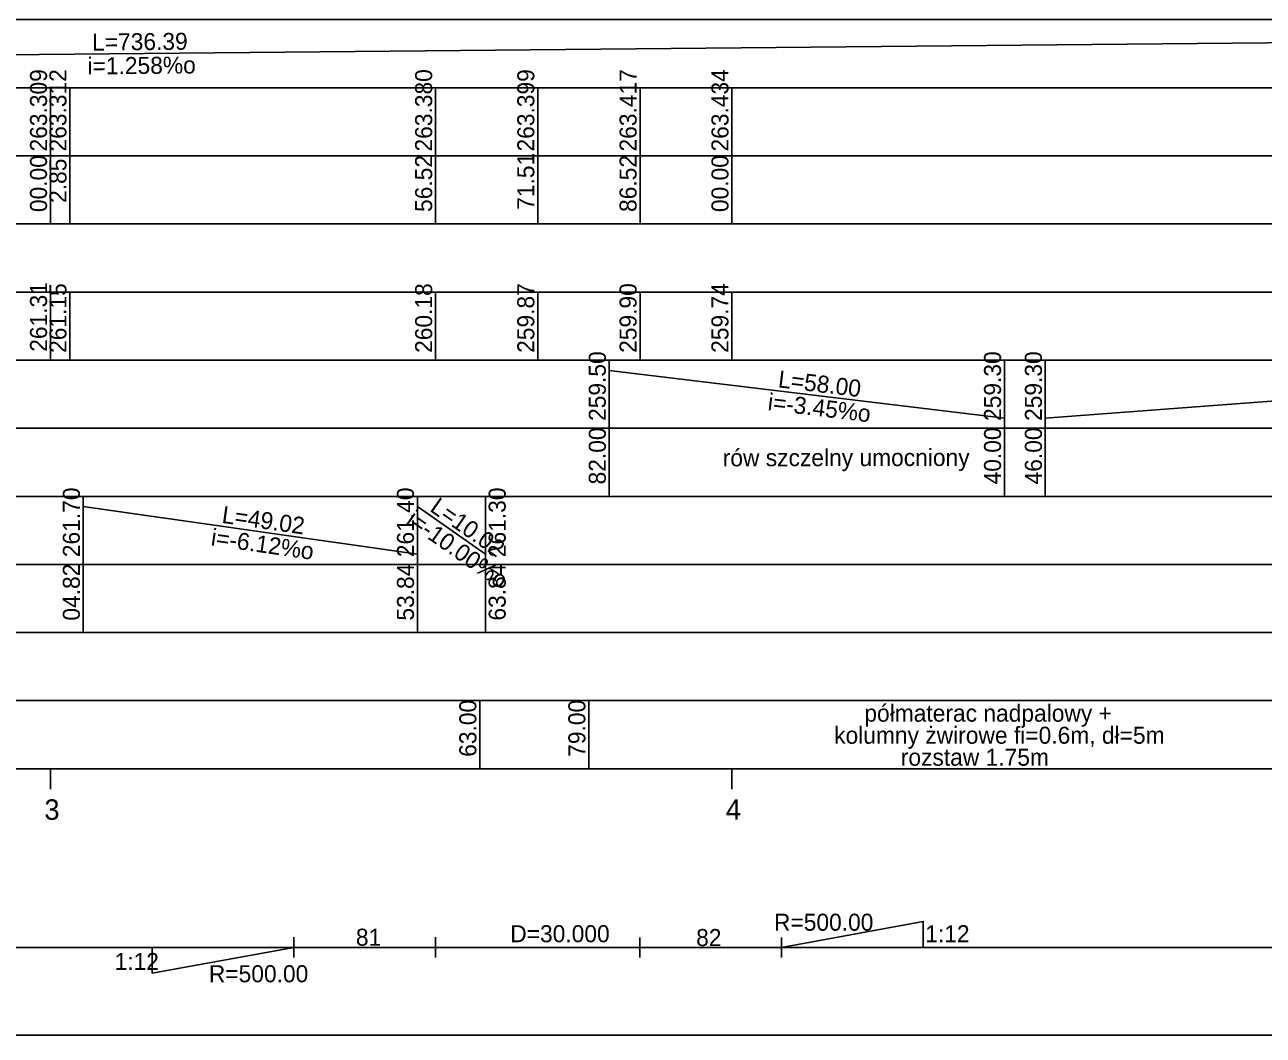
# Model space of a CAD drawing. Extents: x 6445630 to 6518227, y 5499240 to 5511716.
# Drawn here: x 6453627.4 to 6453809.2, y 5504866.4 to 5505014.8 of the extents above; entities that cross this region are included whole.
import ezdxf

# ---------------------------------------------------------------- set-up
doc = ezdxf.new("R2010")
doc.units = 0
for name, color, linetype in [('TOR_PROF-rozjazdy', 7, 'Continuous'), ('TOR_PROF-tabelka-geometria T1', 7, 'Continuous'), ('TOR_PROF-tabelka-kilometracja', 7, 'Continuous'), ('TOR_PROF-tabelka-odleglosci T1', 7, 'Continuous'), ('TOR_PROF-tabelka-pochylenia proj T1', 7, 'Continuous'), ('TOR_PROF-tabelka-rodzaj rowu T1', 7, 'Continuous'), ('TOR_PROF-tabelka-rodzaj rurociagow T1', 7, 'Continuous'), ('TOR_PROF-tabelka-rowyT1', 7, 'Continuous'), ('TOR_PROF-tabelka-rurociagi T1', 7, 'Continuous'), ('TOR_PROF-tabelka-rzedne istn T1', 7, 'Continuous'), ('TOR_PROF-tabelka-rzedne proj T1', 7, 'Continuous'), ('TOR_PROF-tabelka-teren istniejacy T1', 7, 'Continuous'), ('TOR_PROF-tabelka-warstwa ochronna T1', 7, 'Continuous'), ('TOR_PROF-warstwa ochronna', 7, 'Continuous'), ('TOR_RAMKI-MASKA WYCIECIA', 7, 'Continuous')]:
    doc.layers.add(name, color=color, linetype=linetype)

msp = doc.modelspace()

# ---------------------------------------------------------------- linework, layer by layer
at = {"layer": 'TOR_PROF-rozjazdy'}
for p, q in [((6453666.94, 5504880.82), (6453666.94, 5504877.85)), ((6453687.73, 5504880.82), (6453687.73, 5504877.85)), ((6453717.71, 5504877.84), (6453717.71, 5504880.81)), ((6453738.51, 5504877.84), (6453738.51, 5504880.81)), ((6453646.14, 5504879.34), (6453666.94, 5504879.34)), ((6453759.3, 5504879.32), (6453738.51, 5504879.32))]:
    msp.add_line(p, q, dxfattribs=at)
for points in [[(6453717.71, 5504879.32), (6453738.51, 5504879.32), (6453759.3, 5504879.32), (6453759.3, 5504883.12), (6453738.51, 5504879.32)], [(6453738.51, 5504879.32), (6453759.3, 5504883.12), (6453759.3, 5504879.32)], [(6453666.94, 5504879.34), (6453646.14, 5504875.55), (6453646.14, 5504879.34)], [(6453687.73, 5504879.34), (6453666.94, 5504879.34), (6453646.14, 5504879.34), (6453646.14, 5504875.55), (6453666.94, 5504879.34)]]:
    msp.add_lwpolyline(points, dxfattribs=at)
at = {"layer": 'TOR_PROF-tabelka-geometria T1'}
for points in [[(6452331.21, 5504879.34), (6454031.21, 5504879.34)], [(6453182.92, 5504879.34), (6454010.63, 5504879.34)]]:
    msp.add_lwpolyline(points, dxfattribs=at)
at = {"layer": 'TOR_PROF-tabelka-kilometracja'}
for p, q in [((6453694.21, 5504905.57), (6453694.21, 5504915.57)), ((6453710.21, 5504905.57), (6453710.21, 5504915.57))]:
    msp.add_line(p, q, dxfattribs=at)
for points in [[(6453631.21, 5504902.57), (6453631.21, 5504905.57)], [(6453731.21, 5504902.57), (6453731.21, 5504905.57)]]:
    msp.add_lwpolyline(points, dxfattribs=at)
at = {"layer": 'TOR_PROF-tabelka-odleglosci T1'}
msp.add_lwpolyline([(6452331.21, 5504985.57), (6454031.21, 5504985.57), (6454031.21, 5504995.57), (6452331.21, 5504995.57)], close=True, dxfattribs=at)
for points in [[(6453631.21, 5504985.57), (6453631.21, 5504995.57)], [(6453634.06, 5504985.57), (6453634.06, 5504995.57)], [(6453687.73, 5504985.57), (6453687.73, 5504995.57)], [(6453702.72, 5504985.57), (6453702.72, 5504995.57)], [(6453717.73, 5504985.57), (6453717.73, 5504995.57)], [(6453731.21, 5504985.57), (6453731.21, 5504995.57)]]:
    msp.add_lwpolyline(points, dxfattribs=at)
at = {"layer": 'TOR_PROF-tabelka-pochylenia proj T1'}
msp.add_lwpolyline([(6452331.21, 5505005.57), (6454031.21, 5505005.57), (6454031.21, 5505015.57), (6452331.21, 5505015.57)], close=True, dxfattribs=at)
msp.add_lwpolyline([(6453274.21, 5505007.07), (6454010.61, 5505014.07)], dxfattribs=at)
at = {"layer": 'TOR_PROF-tabelka-rodzaj rowu T1'}
for points in [[(6452331.21, 5504945.57), (6454031.21, 5504945.57), (6454031.21, 5504955.57), (6452331.21, 5504955.57)], [(6452331.21, 5504925.57), (6454031.21, 5504925.57), (6454031.21, 5504935.57), (6452331.21, 5504935.57)]]:
    msp.add_lwpolyline(points, close=True, dxfattribs=at)
for points in [[(6453713.21, 5504945.57), (6453713.21, 5504955.57)], [(6453771.21, 5504945.57), (6453771.21, 5504955.57)], [(6453777.21, 5504945.57), (6453777.21, 5504955.57)], [(6453636.03, 5504925.57), (6453636.03, 5504935.57)], [(6453685.06, 5504925.57), (6453685.06, 5504935.57)], [(6453695.06, 5504925.57), (6453695.06, 5504935.57)]]:
    msp.add_lwpolyline(points, dxfattribs=at)
at = {"layer": 'TOR_PROF-tabelka-rowyT1'}
msp.add_lwpolyline([(6452331.21, 5504955.57), (6454031.21, 5504955.57), (6454031.21, 5504965.57), (6452331.21, 5504965.57)], close=True, dxfattribs=at)
for points in [[(6453713.21, 5504955.57), (6453713.21, 5504965.57)], [(6453771.21, 5504955.57), (6453771.21, 5504965.57)], [(6453777.21, 5504955.57), (6453777.21, 5504965.57)], [(6453713.21, 5504964.07), (6453771.21, 5504957.07)], [(6453777.21, 5504957.07), (6453870.21, 5504964.07)]]:
    msp.add_lwpolyline(points, dxfattribs=at)
at = {"layer": 'TOR_PROF-tabelka-rurociagi T1'}
msp.add_lwpolyline([(6452331.21, 5504935.57), (6454031.21, 5504935.57), (6454031.21, 5504945.57), (6452331.21, 5504945.57)], close=True, dxfattribs=at)
for points in [[(6453636.03, 5504935.57), (6453636.03, 5504945.57)], [(6453685.06, 5504935.57), (6453685.06, 5504945.57)], [(6453695.06, 5504935.57), (6453695.06, 5504945.57)], [(6453636.03, 5504944.07), (6453685.06, 5504937.07)], [(6453685.06, 5504944.07), (6453695.06, 5504937.07)]]:
    msp.add_lwpolyline(points, dxfattribs=at)
at = {"layer": 'TOR_PROF-tabelka-rzedne istn T1'}
msp.add_lwpolyline([(6452331.21, 5504975.57), (6454031.21, 5504975.57), (6454031.21, 5504985.57), (6452331.21, 5504985.57)], close=True, dxfattribs=at)
for points in [[(6453631.21, 5504965.57), (6453631.21, 5504975.57)], [(6453634.06, 5504965.57), (6453634.06, 5504975.57)], [(6453687.73, 5504965.57), (6453687.73, 5504975.57)], [(6453702.72, 5504965.57), (6453702.72, 5504975.57)], [(6453717.73, 5504965.57), (6453717.73, 5504975.57)], [(6453731.21, 5504965.57), (6453731.21, 5504975.57)]]:
    msp.add_lwpolyline(points, dxfattribs=at)
at = {"layer": 'TOR_PROF-tabelka-rzedne proj T1'}
msp.add_lwpolyline([(6452331.21, 5504995.57), (6454031.21, 5504995.57), (6454031.21, 5505005.57), (6452331.21, 5505005.57)], close=True, dxfattribs=at)
for points in [[(6453631.21, 5504995.57), (6453631.21, 5505005.57)], [(6453634.06, 5504995.57), (6453634.06, 5505005.57)], [(6453687.73, 5504995.57), (6453687.73, 5505005.57)], [(6453702.72, 5504995.57), (6453702.72, 5505005.57)], [(6453717.73, 5504995.57), (6453717.73, 5505005.57)], [(6453731.21, 5504995.57), (6453731.21, 5505005.57)]]:
    msp.add_lwpolyline(points, dxfattribs=at)
at = {"layer": 'TOR_PROF-tabelka-teren istniejacy T1'}
msp.add_lwpolyline([(6452331.21, 5504965.57), (6454031.21, 5504965.57), (6454031.21, 5504975.57), (6452331.21, 5504975.57)], close=True, dxfattribs=at)
at = {"layer": 'TOR_PROF-tabelka-warstwa ochronna T1'}
msp.add_lwpolyline([(6452331.21, 5504915.57), (6454031.21, 5504915.57), (6454031.21, 5504925.57), (6452331.21, 5504925.57)], close=True, dxfattribs=at)
at = {"layer": 'TOR_PROF-warstwa ochronna'}
msp.add_lwpolyline([(6452331.21, 5504905.57), (6454031.21, 5504905.57), (6454031.21, 5504915.57), (6452331.21, 5504915.57)], close=True, dxfattribs=at)
at = {"layer": 'TOR_RAMKI-MASKA WYCIECIA'}
msp.add_lwpolyline([(6452265.88, 5504866.43), (6454055.88, 5504866.43), (6454055.88, 5505153.43), (6452265.88, 5505153.43)], close=True, dxfattribs=at)

# ---------------------------------------------------------------- texts
at = {"layer": 'TOR_PROF-rozjazdy'}
for s, p in [('R=500.00', (6453737.39, 5504881.78)), ('1:12', (6453759.59, 5504880.09)), ('81', (6453676.04, 5504879.58)), ('82', (6453725.97, 5504879.53)), ('1:12', (6453640.63, 5504876.02)), ('R=500.00', (6453654.46, 5504874.21))]:
    msp.add_text(s, height=2.5, dxfattribs=at).set_placement(p)
at = {"layer": 'TOR_PROF-tabelka-geometria T1'}
msp.add_text('D=30.000', height=2.5, dxfattribs=at).set_placement((6453698.69, 5504880.09))
at = {"layer": 'TOR_PROF-tabelka-kilometracja'}
for s, p in [('3', (6453630.32, 5504898.07)), ('4', (6453730.32, 5504898.07))]:
    msp.add_text(s, height=3, dxfattribs=at).set_placement(p)
at = {"layer": 'TOR_PROF-tabelka-odleglosci T1'}
for s, p in [('00.00', (6453630.71, 5504987.31)), ('56.52', (6453687.23, 5504987.33)), ('71.51', (6453702.22, 5504987.65)), ('86.52', (6453717.23, 5504987.33)), ('00.00', (6453730.71, 5504987.31)), ('2.85', (6453633.56, 5504988.66))]:
    msp.add_text(s, height=2.5, rotation=90, dxfattribs=at).set_placement(p)
at = {"layer": 'TOR_PROF-tabelka-pochylenia proj T1'}
for s, p in [('L=736.39', (6453637.33, 5505011.02)), ('i=1.258%o', (6453636.66, 5505007.52))]:
    msp.add_text(s, height=2.5, rotation=0.5446, dxfattribs=at).set_placement(p)
at = {"layer": 'TOR_PROF-tabelka-rodzaj rowu T1'}
for s, p in [('82.00', (6453712.71, 5504947.32)), ('40.00', (6453770.71, 5504947.32)), ('46.00', (6453776.71, 5504947.32))]:
    msp.add_text(s, height=2.5, rotation=90, dxfattribs=at).set_placement(p)
at = {"layer": 'TOR_PROF-tabelka-rodzaj rurociagow T1'}
for s, p in [('04.82', (6453635.53, 5504927.32)), ('53.84', (6453684.56, 5504927.32)), ('63.84', (6453698.02, 5504927.32))]:
    msp.add_text(s, height=2.5, rotation=90, dxfattribs=at).set_placement(p)
at = {"layer": 'TOR_PROF-tabelka-rowyT1'}
for s, rotation, p in [('259.50', 90, (6453712.71, 5504956.64)), ('259.30', 90, (6453770.71, 5504956.64)), ('259.30', 90, (6453776.71, 5504956.64)), ('L=58.00', 353.1183, (6453737.91, 5504961.59)), ('i=-3.45%o', 353.1183, (6453736.39, 5504958.25)), ('rów szczelny umocniony', 0.087, (6453729.87, 5504949.98))]:
    msp.add_text(s, height=2.5, rotation=rotation, dxfattribs=at).set_placement(p)
at = {"layer": 'TOR_PROF-tabelka-rurociagi T1'}
for s, rotation, p in [('261.70', 90, (6453635.53, 5504936.64)), ('261.40', 90, (6453684.56, 5504936.64)), ('261.30', 90, (6453698.02, 5504936.64)), ('L=10.02', 325.008, (6453686.75, 5504943.5)), ('L=49.02', 351.8738, (6453656.27, 5504941.69)), ('i=-10.00%o', 325.008, (6453683.27, 5504941.66)), ('i=-6.12%o', 351.8738, (6453654.67, 5504938.38))]:
    msp.add_text(s, height=2.5, rotation=rotation, dxfattribs=at).set_placement(p)
at = {"layer": 'TOR_PROF-tabelka-rzedne istn T1'}
for s, p in [('261.31', (6453630.71, 5504966.8)), ('261.15', (6453633.56, 5504966.63)), ('260.18', (6453687.23, 5504966.63)), ('259.87', (6453702.22, 5504966.64)), ('259.90', (6453717.23, 5504966.64)), ('259.74', (6453730.71, 5504966.64))]:
    msp.add_text(s, height=2.5, rotation=90, dxfattribs=at).set_placement(p)
at = {"layer": 'TOR_PROF-tabelka-rzedne proj T1'}
for s, p in [('263.309', (6453630.71, 5504996.21)), ('263.312', (6453633.56, 5504996.21)), ('263.380', (6453687.23, 5504996.21)), ('263.399', (6453702.22, 5504996.21)), ('263.417', (6453717.23, 5504996.21)), ('263.434', (6453730.71, 5504996.21))]:
    msp.add_text(s, height=2.5, rotation=90, dxfattribs=at).set_placement(p)
at = {"layer": 'TOR_PROF-warstwa ochronna'}
for s, p in [('63.00', (6453693.71, 5504907.32)), ('79.00', (6453709.71, 5504907.32))]:
    msp.add_text(s, height=2.5, rotation=90, dxfattribs=at).set_placement(p)
for s, p in [('półmaterac nadpalowy + ', (6453750.65, 5504912.48)), ('kolumny żwirowe fi=0.6m, dł=5m', (6453746.22, 5504909.24)), ('rozstaw 1.75m', (6453756, 5504906.01))]:
    msp.add_text(s, height=2.5, dxfattribs=at).set_placement(p)

doc.saveas('drawing.dxf')
